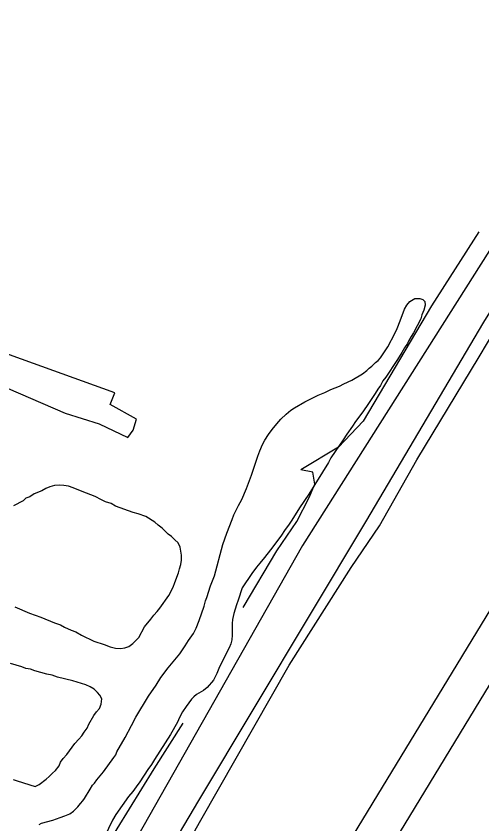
# Model space of a CAD drawing. Extents: x 3297735 to 3335592, y 670436 to 695807.
# Drawn here: x 3313606 to 3313974, y 688445 to 689085 of the extents above; entities that cross this region are included whole.
import ezdxf

# ---------------------------------------------------------------- set-up
doc = ezdxf.new("R2010")
doc.units = 0
for name, color, linetype in [('V-LEVE-TOET', 7, 'Continuous'), ('V-ROAD-CNTR', 7, 'Continuous'), ('V-SITE-VEGE', 7, 'Continuous'), ('V-SURV-LINE', 7, 'Continuous'), ('V-TOPO-SHOR', 7, 'Continuous')]:
    doc.layers.add(name, color=color, linetype=linetype)

msp = doc.modelspace()

# ---------------------------------------------------------------- linework, layer by layer
at = {"layer": 'V-LEVE-TOET'}
msp.add_lwpolyline([(3312835.44, 687189.8), (3312882.84, 687266.24), (3312923.04, 687327.89), (3312973.81, 687393.78), (3313064.64, 687510.81), (3313175.88, 687647.71), (3313273.88, 687777.79), (3313383.48, 687923.47), (3313469.9, 688037.93), (3313558.01, 688147.11), (3313613.27, 688221.7), (3313659.76, 688295.53), (3313708.01, 688370.2), (3313751.93, 688448.44), (3313821.82, 688571), (3313870.99, 688648.29), (3313893.31, 688681.27), (3313922.88, 688733.43), (3313972.1, 688815.1), (3314024.91, 688903.73), (3314088.43, 689007.1), (3314100.44, 689022.38)], dxfattribs=at)
at = {"layer": 'V-ROAD-CNTR'}
msp.add_lwpolyline([(3314373.6, 689362.12), (3314200.87, 689207.51), (3314168.4, 689173.19), (3314113.21, 689106.96), (3314080.23, 689061.41), (3314052.43, 689016.07), (3314022.77, 688966.04), (3313832.5, 688665.76), (3313673.65, 688385.56), (3313641.67, 688338.85), (3313605.69, 688279.35), (3313572.76, 688233.23), (3313515.02, 688151.87), (3313461.4, 688077.75), (3313286.68, 687861.68), (3313174.04, 687698.62), (3313054.79, 687552.19), (3312992.72, 687471.13)], dxfattribs=at)
at = {"layer": 'V-SITE-VEGE'}
for points in [[(3313624.12, 688444.88), (3313626.11, 688446.04), (3313635.03, 688448.49), (3313640.79, 688450.59), (3313644.36, 688451.73), (3313648.33, 688453.46), (3313651.32, 688455.59), (3313654.72, 688458.91), (3313656.93, 688461.64), (3313658.74, 688463.59), (3313660.14, 688465.55), (3313664.39, 688472.81), (3313666.4, 688476.14), (3313667.81, 688477.7), (3313669.82, 688480.44), (3313675.04, 688486.69), (3313683.28, 688497.85), (3313684.69, 688500.2), (3313685.71, 688502.56), (3313692.18, 688513.93), (3313697.05, 688523.35), (3313700.69, 688530.02), (3313710.58, 688546.48), (3313716.62, 688555.3), (3313720.45, 688561.37), (3313726.28, 688569), (3313735.31, 688579.94), (3313739.74, 688586.21), (3313742.37, 688590.52), (3313746.19, 688596), (3313748.22, 688600.32), (3313750.67, 688606.41), (3313754.57, 688617.82), (3313755.61, 688621.95), (3313756.63, 688624.51), (3313759.72, 688633.76), (3313762.79, 688641.82), (3313769.43, 688666.42), (3313772.51, 688675.47), (3313776.8, 688686.28), (3313778.03, 688690.02), (3313781.88, 688697.47), (3313784.51, 688702.18), (3313788.18, 688710.82), (3313792.07, 688721.44), (3313797, 688736.39), (3313798.64, 688740.72), (3313800.88, 688745.62), (3313802.7, 688749.16), (3313805.52, 688753.47), (3313808.34, 688757.38), (3313812.15, 688762.07), (3313815.36, 688765.59), (3313819.56, 688769.68), (3313823.16, 688772.8), (3313825.95, 688774.73), (3313834.11, 688779.37), (3313841.07, 688782.83), (3313844.65, 688784.76), (3313850.01, 688786.87), (3313854.78, 688789.18), (3313861.73, 688791.85), (3313865.11, 688793.58), (3313871.47, 688796.46), (3313879.83, 688801.49), (3313883.23, 688804.22), (3313885.03, 688805.97), (3313887.22, 688807.72), (3313890.22, 688810.45), (3313892.22, 688812.2), (3313894.02, 688814.15), (3313897.85, 688819.63), (3313899.87, 688822.96), (3313905.34, 688833.56), (3313907.17, 688837.49), (3313909.61, 688843.38), (3313913.09, 688852.62), (3313914.91, 688855.96), (3313917.32, 688858.89), (3313921.3, 688861.21), (3313925.25, 688861.16), (3313927.42, 688860.34)], [(3313927.42, 688860.34), (3313929.17, 688858.73), (3313929.33, 688855.97), (3313928.29, 688851.83), (3313926.86, 688848.29), (3313925.83, 688844.95), (3313920.16, 688833.96), (3313918.34, 688831.02), (3313916.52, 688827.88), (3313915.31, 688825.53), (3313913.09, 688822.2), (3313910.87, 688818.47), (3313908.85, 688814.95), (3313907.04, 688812.2), (3313898.37, 688798.88), (3313895.96, 688795.95), (3313893.94, 688792.42), (3313891.92, 688789.48)], [(3313891.92, 688789.48), (3313889.71, 688785.96), (3313884.67, 688778.12), (3313880.03, 688771.46), (3313874.21, 688763.84), (3313871.79, 688760.11), (3313867.36, 688753.85), (3313864.54, 688749.34), (3313854.87, 688735.05), (3313852.85, 688731.52), (3313837.31, 688706.24), (3313830.06, 688695.46), (3313824, 688685.67), (3313821.38, 688681.75), (3313818.77, 688678.42), (3313815.15, 688673.14), (3313807.1, 688662.18), (3313802.29, 688656.32), (3313798.67, 688651.62), (3313796.06, 688648.69), (3313792.25, 688643.61), (3313784.59, 688632.25), (3313781.5, 688622.41), (3313780.07, 688618.68), (3313778, 688611.79), (3313776.96, 688607.26), (3313776.71, 688604.1), (3313776.86, 688599.95), (3313776.79, 688594.81), (3313776.55, 688591.06), (3313775.72, 688587.91), (3313774.49, 688584.77), (3313766.79, 688569.85), (3313764.55, 688564.35), (3313761.91, 688559.25), (3313757.09, 688553.39), (3313754.1, 688551.06), (3313748.53, 688547.77), (3313746.33, 688546.02), (3313744.73, 688544.26), (3313740.3, 688538.39), (3313737.48, 688534.08), (3313735.05, 688529.57), (3313733.43, 688526.04), (3313727.97, 688516.23), (3313715.46, 688496.44), (3313713.04, 688492.33), (3313710.22, 688488.61), (3313703.77, 688478.62), (3313700.77, 688474.9), (3313698.14, 688470.99), (3313694.93, 688467.08), (3313684.67, 688452.79), (3313682.04, 688448.28), (3313675.95, 688435.32)]]:
    msp.add_lwpolyline(points, dxfattribs=at)
at = {"layer": 'V-SURV-LINE'}
for points in [[(3313705.16, 688161.06), (3314212.4, 688995.37)], [(3314238.03, 688979.77), (3313730.79, 688145.46)]]:
    msp.add_lwpolyline(points, dxfattribs=at)
at = {"layer": 'V-TOPO-SHOR'}
msp.add_line((3313671.62, 688762.02), (3313694.25, 688751.17), dxfattribs=at)
for points in [[(3313694.25, 688751.17), (3313698.59, 688757.08), (3313701.25, 688765.56), (3313680.34, 688777.24), (3313683.87, 688786.57), (3313536.03, 688839.73), (3313522.47, 688845.02), (3313521.63, 688845.88), (3313519.94, 688846.76), (3313515.72, 688849.37), (3313289.42, 688943.75), (3313096.61, 689032.58), (3313089.74, 689028.42), (3313091.35, 689021.58), (3313101.45, 689012.08), (3313133.63, 688997.18), (3313291.71, 688923.27), (3313644.6, 688770.4), (3313671.62, 688762.02)], [(3312332.12, 686275.34), (3312363.13, 686339.43), (3312452.02, 686508.13), (3312576.1, 686730.34), (3312654.04, 686873.53), (3312737.5, 687032.57), (3312844.38, 687224.04), (3312885.89, 687287.2), (3312938.11, 687357.29), (3313036.19, 687484.29), (3313180.1, 687666.43), (3313253.92, 687764.56), (3313372.75, 687923.14), (3313434.86, 688005.49), (3313541.04, 688143), (3313576.18, 688192.09), (3313612.22, 688242.93), (3313669.04, 688326.23), (3313750.45, 688464.07), (3313882.47, 688684.41), (3313975.65, 688842.44), (3314080.45, 689010.93)], [(3313971.7, 688914.03), (3313934.45, 688855.44), (3313880.26, 688764.04), (3313860.88, 688743.44), (3313831.11, 688725.58)], [(3313785.38, 688616.7), (3313812.03, 688661.54), (3313827.97, 688684.79), (3313837.77, 688703.78), (3313842.25, 688714.15), (3313840.64, 688723.72), (3313831.11, 688725.58)], [(3313735.24, 688647.16), (3313736.15, 688650.62), (3313736.78, 688654.08), (3313736.83, 688658.14), (3313735.76, 688664.52), (3313734.06, 688667.73), (3313731.48, 688670.08), (3313728.91, 688672.72), (3313726.04, 688674.79), (3313721.47, 688679.48), (3313718.31, 688681.84), (3313715.74, 688684.19), (3313708.56, 688688.62), (3313702.5, 688690.73), (3313698.46, 688691.94), (3313684.62, 688696.76), (3313681.18, 688698.83), (3313676.56, 688700.33), (3313673.4, 688701.82), (3313668.51, 688704.49), (3313658.13, 688708.39), (3313650.93, 688711.38), (3313647.47, 688712.59), (3313643.71, 688713.21), (3313639.95, 688713.55), (3313636.18, 688713.31), (3313632.69, 688712.2), (3313629.49, 688710.79), (3313626.28, 688709.1), (3313620.17, 688706.57), (3313616.66, 688704.3), (3313613.75, 688703.18), (3313611.41, 688701.18), (3313603.83, 688697.23)], [(3313657.52, 688594.87), (3313667.31, 688590.11), (3313675.68, 688587.4), (3313680.29, 688585.6), (3313684.61, 688584.39), (3313688.38, 688584.34), (3313691.86, 688584.87), (3313695.06, 688585.7), (3313698.27, 688588.26), (3313702.97, 688592.84), (3313707.43, 688601.47), (3313712.43, 688607.48), (3313714.78, 688610.64), (3313717.43, 688613.5), (3313719.49, 688616.08), (3313726.57, 688626.13), (3313730.13, 688632.74), (3313731.34, 688636.49), (3313734.33, 688643.98), (3313735.24, 688647.16)], [(3313604.82, 688617.28), (3313616.63, 688612.2), (3313625.56, 688608.9), (3313636.22, 688604.42), (3313641.12, 688602.91), (3313644.29, 688601.13), (3313649.47, 688598.74), (3313653.22, 688597.54), (3313657.52, 688594.87)], [(3313603.62, 688480.6), (3313606.79, 688479.4), (3313620.93, 688475.16), (3313624.13, 688476.57), (3313629.69, 688480.84), (3313632.03, 688482.84), (3313634.68, 688485.7), (3313637.02, 688487.69), (3313639.96, 688491.42), (3313641.16, 688494.3), (3313643.22, 688497.17), (3313646.16, 688500.32), (3313652.35, 688508.93), (3313655.59, 688512.36), (3313657.94, 688515.22), (3313659.71, 688518.1), (3313662.07, 688521.25), (3313663.56, 688524.42), (3313667.42, 688531.32), (3313669.48, 688534.19), (3313671.83, 688536.77), (3313673.32, 688540.22), (3313673.67, 688544.27), (3313672.26, 688547.19), (3313670.26, 688549.53), (3313667.69, 688552.17), (3313664.52, 688553.95), (3313661.07, 688555.44), (3313650.69, 688558.76), (3313638.56, 688561.53), (3313634.52, 688563.03), (3313630.19, 688563.95), (3313620.67, 688566.68), (3313617.21, 688567.89), (3313613.74, 688568.51), (3313610.57, 688569.71), (3313601.63, 688572.43)], [(3313630.44, 688350.23), (3313660.92, 688399.38), (3313685.8, 688441.62), (3313715.09, 688489.03), (3313738.15, 688525.22)]]:
    msp.add_lwpolyline(points, dxfattribs=at)

doc.saveas('drawing.dxf')
